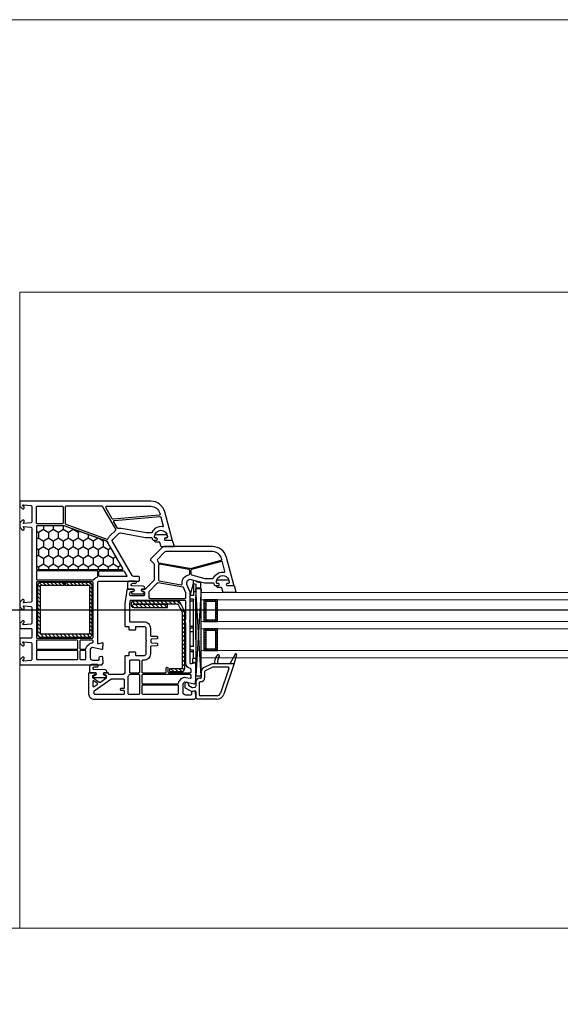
# Model space of a CAD drawing. Header units: millimetres. Extents: x 53645 to 137188, y 78097 to 135542.
# Tile 269 of 288: x 122702 to 123000, y 131604 to 132146. Entities that reach past the tile are written whole.
import ezdxf

# ---------------------------------------------------------------- set-up
doc = ezdxf.new("R2010")
doc.units = ezdxf.units.MM
doc.linetypes.add('CONTI', pattern=[0])
doc.linetypes.add('GOST2.303 5', pattern=[24, 20, -1.5, 1, -1.5])
for name, color, linetype in [('axis_dim', 40, 'CONTI'), ('GASKET', 5, 'Continuous'), ('PVC', 7, 'Continuous'), ('STEEL', 5, 'Continuous')]:
    doc.layers.add(name, color=color, linetype=linetype)
for name, color, linetype, lineweight in [('doors_windows', 4, 'Continuous', 5), ('furniture', 36, 'Continuous', 0), ('stair1', 7, 'Continuous', 15)]:
    doc.layers.add(name, color=color, linetype=linetype, lineweight=lineweight)

# ---------------------------------------------------------------- blocks, each defined once
blk = doc.blocks.new('*U15')
at = {"linetype": 'Continuous'}
h = blk.add_hatch(dxfattribs=at)
h.set_pattern_fill('HONEY', color=6, angle=-90, style=0)
h.set_pattern_definition([(270, (-72.136, 52.6428), (2.74963, -4.7625), [3.175, -6.35]), (30, (-72.136, 52.6428), (2.74963, 4.7625), [3.175, -6.35]), (330, (-72.136, 52.6428), (5.49926, -6e-07), [-6.35, 3.175])])
h.paths.add_polyline_path([(56.24, -37.59, 0.57735), (56.67, -36.84), (48.99, -23.53, -0.079163), (48.6, -22.5, 0.259107), (48.28, -22.14), (24.61, -13.52, 0.087489), (24.43, -13.49), (9.72, -13.49, 0.414214), (9.22, -13.99), (9.22, -37.09, 0.414214), (9.72, -37.59)])
at = {"color": 1, "linetype": 'Continuous'}
for p, q in [((94, -51.97), (95.8, -45.37)), ((95.8, -45.39), (95.8, -43.52)), ((95.8, -43.52), (97, -43.85)), ((95.8, -45.37), (97, -45.65)), ((95.8, -45.37), (95.8, -51.97)), ((95.8, -45.65), (95.8, -51.97)), ((97, -43.85), (97, -44.14)), ((97, -44.14), (99.56, -44.82)), ((97, -45.65), (97, -88.61)), ((99.56, -47.87), (97, -47.87)), ((99.56, -44.82), (99.56, -47.87)), ((95.8, -51.97), (94, -51.97)), ((94, -82.97), (94, -51.97)), ((95.8, -53.97), (94, -53.97)), ((97, -49.97), (95.8, -49.97)), ((95.8, -53.97), (95.8, -54.57)), ((95.8, -79.97), (95.8, -53.97)), ((97, -76.2), (97, -52)), ((95.8, -54.97), (94, -54.97)), ((95.8, -68.97), (94, -68.97)), ((95.8, -69.97), (94, -69.97)), ((95.8, -71.97), (94, -71.97)), ((95.8, -79.97), (94, -79.97)), ((95.8, -81.97), (94, -81.97)), ((95.8, -82.97), (94, -82.97)), ((97, -86.67), (95.3, -86.67)), ((95.3, -89.07), (95.3, -86.67)), ((95.8, -86.67), (95.8, -81.97)), ((97, -88.61), (95.3, -89.07))]:
    blk.add_line(p, q, dxfattribs=at)
at = {"color": 1, "linetype": 'Continuous', "lineweight": 25}
for p, q in [((99.98, -48.17), (96.99, -96.18)), ((99.98, -96.18), (96.99, -48.17))]:
    blk.add_line(p, q, dxfattribs=at)
at = {"color": 5}
for p, q in [((102.48, -55.28), (101.48, -55.28)), ((102.48, -56.28), (101.48, -56.28)), ((102.48, -57.28), (101.48, -57.28)), ((102.48, -58.28), (101.48, -58.28)), ((102.48, -59.28), (101.48, -59.28)), ((102.48, -55.28), (102.48, -54.28)), ((103.48, -55.28), (103.48, -54.28)), ((104.48, -55.28), (104.48, -54.28)), ((105.48, -55.28), (105.48, -54.28)), ((106.48, -55.28), (106.48, -54.28)), ((107.48, -55.28), (107.48, -54.28)), ((107.98, -55.28), (107.98, -54.28)), ((107.98, -55.28), (108.98, -55.28)), ((107.98, -56.28), (108.98, -56.28)), ((107.98, -57.28), (108.98, -57.28)), ((107.98, -58.28), (108.98, -58.28)), ((107.98, -59.28), (108.98, -59.28)), ((102.48, -60.28), (101.48, -60.28)), ((102.48, -61.28), (101.48, -61.28)), ((102.48, -62.28), (101.48, -62.28)), ((102.48, -63.28), (101.48, -63.28)), ((102.48, -64.28), (101.48, -64.28)), ((107.98, -60.28), (108.98, -60.28)), ((107.98, -61.28), (108.98, -61.28)), ((107.98, -62.28), (108.98, -62.28)), ((107.98, -63.28), (108.98, -63.28)), ((107.98, -64.28), (108.98, -64.28)), ((102.48, -65.28), (101.48, -65.28)), ((102.48, -65.28), (101.48, -65.28)), ((102.48, -66.28), (101.48, -66.28)), ((102.48, -65.28), (102.48, -66.28)), ((102.48, -71.28), (102.48, -70.28)), ((103.48, -66.28), (103.48, -65.28)), ((103.48, -71.28), (103.48, -70.28)), ((104.48, -66.28), (104.48, -65.28)), ((104.48, -71.28), (104.48, -70.28)), ((105.48, -66.28), (105.48, -65.28)), ((105.48, -71.28), (105.48, -70.28)), ((106.48, -66.28), (106.48, -65.28)), ((106.48, -71.28), (106.48, -70.28)), ((107.48, -66.28), (107.48, -65.28)), ((107.48, -71.28), (107.48, -70.28)), ((107.98, -65.28), (108.98, -65.28)), ((107.98, -65.28), (108.98, -65.28)), ((107.98, -65.28), (107.98, -66.28)), ((107.98, -66.28), (108.98, -66.28)), ((107.98, -71.28), (107.98, -70.28)), ((102.48, -71.28), (101.48, -71.28)), ((102.48, -72.28), (101.48, -72.28)), ((102.48, -73.28), (101.48, -73.28)), ((102.48, -74.28), (101.48, -74.28)), ((102.48, -75.28), (101.48, -75.28)), ((107.98, -71.28), (108.98, -71.28)), ((107.98, -72.28), (108.98, -72.28)), ((107.98, -73.28), (108.98, -73.28)), ((107.98, -74.28), (108.98, -74.28)), ((107.98, -75.28), (108.98, -75.28)), ((102.48, -76.28), (101.48, -76.28)), ((102.48, -77.28), (101.48, -77.28)), ((102.48, -78.28), (101.48, -78.28)), ((102.48, -79.28), (101.48, -79.28)), ((102.48, -80.28), (101.48, -80.28)), ((102.48, -81.28), (101.48, -81.28)), ((102.48, -81.28), (101.48, -81.28)), ((102.48, -81.28), (102.48, -82.28)), ((103.48, -82.28), (103.48, -81.28)), ((104.48, -82.28), (104.48, -81.28)), ((105.48, -82.28), (105.48, -81.28)), ((106.48, -82.28), (106.48, -81.28)), ((107.48, -82.28), (107.48, -81.28)), ((107.98, -76.28), (108.98, -76.28)), ((107.98, -77.28), (108.98, -77.28)), ((107.98, -78.28), (108.98, -78.28)), ((107.98, -79.28), (108.98, -79.28)), ((107.98, -80.28), (108.98, -80.28)), ((107.98, -81.28), (108.98, -81.28)), ((107.98, -81.28), (108.98, -81.28)), ((107.98, -81.28), (107.98, -82.28)), ((102.48, -82.28), (101.48, -82.28)), ((107.98, -82.28), (108.98, -82.28))]:
    blk.add_line(p, q, dxfattribs=at)
blk.add_lwpolyline([(56.59, -37.59, 0.57735), (56.85, -37.14), (48.22, -22.19, 0.176327), (48.06, -22.06), (24.57, -13.51, 0.087489), (24.47, -13.49), (9.52, -13.49, 0.414214), (9.22, -13.79), (9.22, -37.29, 0.414214), (9.52, -37.59)], format="xyb", close=True)
at = {"color": 1, "linetype": 'Continuous', "lineweight": 25}
blk.add_lwpolyline([(99.98, -50.18), (99.98, -48.17), (96.99, -48.17), (96.99, -96.18), (99.98, -96.18)], close=True, dxfattribs=at)
at = {"color": 5}
for points in [[(101.48, -66.28), (108.98, -66.28), (108.98, -54.28), (101.48, -54.28)], [(102.48, -65.28), (107.98, -65.28), (107.98, -55.28), (102.48, -55.28)], [(101.48, -82.28), (108.98, -82.28), (108.98, -70.28), (101.48, -70.28)], [(102.48, -81.28), (107.98, -81.28), (107.98, -71.28), (102.48, -71.28)]]:
    blk.add_lwpolyline(points, close=True, dxfattribs=at)
at = {"layer": 'doors_windows', "color": 5}
for points in [[(100, -50.28), (491.53, -50.28), (491.53, -54.28), (100, -54.28)], [(100, -66.28), (491.53, -66.28), (491.53, -70.28), (100, -70.28)], [(100, -82.28), (491.53, -82.28), (491.53, -86.28), (100, -86.28)]]:
    blk.add_lwpolyline(points, close=True, dxfattribs=at)
at = {"layer": 'GASKET'}
for p, q in [((118.7, -84.2), (115.7, -89.5)), ((119.43, -84.5), (117.99, -89.88)), ((107.45, -87.48), (107.09, -89.5))]:
    blk.add_line(p, q, dxfattribs=at)
at = {"layer": 'GASKET', "color": 5, "linetype": 'Continuous'}
for points in [[(75.14, -22.56, -0.414214), (74.44, -21.86), (74.44, -21.76, -0.414214), (74.74, -21.46), (75.59, -21.46), (75.76, -21.16, 0.57735), (75.24, -20.26), (74.79, -20.26, -0.414214), (74.29, -19.76), (74.29, -19.46, -0.020024), (74.3, -19.18, -0.390947), (75.3, -18.26), (80.28, -18.26, -0.390947), (81.28, -19.18), (81.29, -19.46), (81.29, -19.76, -0.414214), (80.79, -20.26), (80.34, -20.26, 0.57735), (79.82, -21.16), (80, -21.46), (84.04, -21.46), (85.06, -24.85, -0.502334), (84.77, -25.23), (78.01, -25.23), (77.28, -22.8, 0.349418), (76.98, -22.56)], [(109.24, -47.61, -0.414214), (108.54, -46.91), (108.54, -46.81, -0.414214), (108.84, -46.51), (109.69, -46.51), (109.86, -46.21, 0.57735), (109.34, -45.31), (108.89, -45.31, -0.414214), (108.39, -44.81), (108.39, -44.51, -0.020024), (108.4, -44.23, -0.390947), (109.4, -43.31), (114.38, -43.31, -0.390947), (115.38, -44.23), (115.39, -44.51), (115.39, -44.81, -0.414214), (114.89, -45.31), (114.44, -45.31, 0.57735), (113.92, -46.21), (114.1, -46.51), (118.14, -46.51), (119.16, -49.9, -0.502334), (118.87, -50.28), (112.11, -50.28), (111.38, -47.85, 0.349418), (111.09, -47.61)], [(62.12, -49.68, 0.414214), (61.62, -50.18, 0.054959), (61.71, -50.94, 0.351258), (61.9, -51.1), (68.34, -51.1, 0.351258), (68.54, -50.94, 0.054959), (68.62, -50.18, 0.414214), (68.12, -49.68), (67.67, -49.68, -0.57735), (67.15, -48.78), (67.33, -48.48), (68.79, -48.48, 0.414214), (68.99, -48.28), (68.99, -47.81, 0.407864), (68.01, -46.81), (61.8, -46.68, -0.433601), (61.41, -46.24), (61.44, -45.92, -0.363714), (62.16, -45.19), (63.13, -45.11, -0.169782), (63.32, -45.16, 1.241435), (63.77, -43.99), (60.68, -43.99, 0.414214), (59.48, -45.19), (59.48, -48.18, 0.414214), (59.78, -48.48), (62.92, -48.48), (63.09, -48.78, -0.57735), (62.57, -49.68)], [(41.14, -95.68, 0.414214), (40.64, -96.18, 0.054959), (40.72, -96.94, 0.351258), (40.91, -97.1), (47.36, -97.1, 0.351258), (47.55, -96.94, 0.054959), (47.64, -96.18, 0.414214), (47.14, -95.68), (46.69, -95.68, -0.57735), (46.17, -94.78), (46.34, -94.48), (47.8, -94.48, 0.414214), (48, -94.28), (48, -93.81, 0.407864), (47.02, -92.81), (40.81, -92.68, -0.433601), (40.42, -92.24), (40.45, -91.92, -0.363714), (41.18, -91.19), (42.14, -91.11, -0.169782), (42.33, -91.16, 1.241435), (42.79, -89.99), (39.7, -89.99, 0.414214), (38.5, -91.19), (38.5, -94.18, 0.414214), (38.8, -94.48), (41.93, -94.48), (42.1, -94.78, -0.57735), (41.59, -95.68)]]:
    blk.add_lwpolyline(points, format="xyb", close=True, dxfattribs=at)
at = {"layer": 'GASKET'}
for centre, radius, start, end in [((112.37, -88.34), 5, 132.486, 170), ((116.89, -89.32), 8, 150.58, 180), ((109.4, -85.1), 0.6, 330.58, 132.486), ((119.04, -84.4), 0.4, 345, 150.5133)]:
    blk.add_arc(centre, radius, start, end, dxfattribs=at)
at = {"layer": 'PVC'}
for p, q in [((105.5, -89.74), (101.35, -91.76)), ((106.33, -91.45), (102.18, -93.47)), ((117.7, -89.5), (106.55, -89.5)), ((114.77, -91.4), (106.55, -91.4)), ((108.89, -89.32), (108.89, -89.5)), ((115.24, -92.06), (110.62, -105.68)), ((117.98, -89.9), (112.42, -106.29)), ((118, -89.8), (118, -89.8)), ((99.5, -97.5), (99.1, -97.5)), ((100, -93.92), (100, -97)), ((101.9, -93.92), (101.9, -97.3)), ((91, -100.65), (91, -102.27)), ((91.25, -102.7), (94.8, -104.75)), ((93, -100.65), (93, -101.11)), ((93.25, -101.55), (95.01, -102.56)), ((95.35, -102.62), (96.59, -102.4)), ((97, -99.6), (97, -101.91)), ((98.9, -99.9), (98.9, -106.6)), ((99.8, -99.4), (99.4, -99.4)), ((94.8, -104.75), (96.41, -104.47)), ((97, -104.96), (97, -108.25)), ((97.75, -109), (97, -108.25)), ((108.72, -107.1), (99.4, -107.1)), ((108.63, -109), (97.75, -109))]:
    blk.add_line(p, q, dxfattribs=at)
for points in [[(44, -44), (65.5, -44, 0.414214), (66, -43.5), (66, -42, 0.414214), (65.5, -41.5), (62.8, -41.5, -0.267949), (61.93, -41), (51.13, -22.29, -0.339454), (51.29, -21.09), (54.58, -17.8, -0.245592), (55.47, -17.52), (69.3, -19.95, 0.043661), (69.82, -20), (72.5, -20, -0.414214), (73, -20.5, 0.414214), (74, -21.5), (75.65, -21.5), (75.82, -21.2, 0.57735), (75.3, -20.3), (74.85, -20.3, -0.414214), (74.35, -19.8), (74.35, -19.5, -1), (81.35, -19.5), (81.35, -19.8, -0.414214), (80.85, -20.3), (80.4, -20.3, 0.57735), (79.88, -21.2), (80.05, -21.5), (83.7, -21.5, 0.493145), (83.99, -21.12), (79.92, -5.93, 0.339454), (72.19, 0), (0.5, 0, 0.414214), (0, -0.5), (0, -2.41), (0, -2.7), (1.5, -4.2), (2, -4.2, 0.414214), (2.5, -3.7), (2.5, -3.3, 0.198912), (2.44, -3.16), (1.79, -2.51, -0.700208), (2.03, -2), (6.24, -2.37, -0.388879), (6.7, -2.87), (6.7, -11.46, -0.388879), (6.24, -11.96), (2.33, -12.3, -0.700208), (2.09, -11.79), (2.44, -11.44, 0.198912), (2.5, -11.3), (2.5, -10.9, 0.414214), (2, -10.4), (1.5, -10.4), (0, -11.9), (0, -14.4), (1.5, -15.9), (2, -15.9, 0.414214), (2.5, -15.4), (2.5, -15, 0.198912), (2.44, -14.86), (2.09, -14.51, -0.700208), (2.33, -14), (6.24, -14.34, -0.388879), (6.7, -14.84), (6.7, -55.16, -0.388879), (6.24, -55.66), (2.33, -56, -0.700208), (2.09, -55.49), (2.44, -55.14, 0.198912), (2.5, -55), (2.5, -54.6, 0.414214), (2, -54.1), (1.5, -54.1), (0, -55.6), (0, -58.1), (1.5, -59.6), (2, -59.6, 0.414214), (2.5, -59.1), (2.5, -58.7, 0.198912), (2.44, -58.56), (2.09, -58.21, -0.700208), (2.33, -57.7), (6.24, -58.04, -0.388879), (6.7, -58.54), (6.7, -67.13, -0.388879), (6.24, -67.63), (2.03, -68, -0.700208), (1.79, -67.49), (2.44, -66.84, 0.198912), (2.5, -66.7), (2.5, -66.3, 0.414214), (2, -65.8), (1.5, -65.8), (0, -67.3), (0, -67.59), (0, -69.5, 0.414214), (0.5, -70), (6.2, -70, -0.414214), (6.7, -70.5), (6.7, -74.9, -0.414214), (6.2, -75.4), (0.5, -75.4, 0.414214), (0, -75.9), (0, -78.1), (1.5, -79.6), (2, -79.6, 0.414214), (2.5, -79.1), (2.5, -78.7, 0.198912), (2.44, -78.56), (1.79, -77.91, -0.700208), (2.03, -77.4), (6.24, -77.77, -0.388879), (6.7, -78.27), (6.7, -87.13, -0.388879), (6.24, -87.63), (2.03, -88, -0.700208), (1.79, -87.49), (2.44, -86.84, 0.198912), (2.5, -86.7), (2.5, -86.3, 0.414214), (2, -85.8), (1.5, -85.8), (0, -87.3), (0, -87.59), (0, -89.5, 0.414214), (0.5, -90), (45.25, -90), (46, -89.25), (46, -88.75), (45.82, -85.97, 0.446275), (45.23, -85.51), (44.11, -85.7, 0.36397), (43.7, -86.2), (43.7, -87.2, -0.414214), (43.2, -87.7), (40.5, -87.7, -0.414214), (39, -86.2), (39, -81.43), (40, -80.43), (45.22, -81.49, 0.454146), (45.82, -81.03), (46, -78.32, 0.51393), (45.62, -78.01), (43.63, -78.54, -0.493145), (43, -78.06), (43, -45, -0.414214)], [(23.95, -3.3), (23.95, -11.9, -0.414214), (23.45, -12.4), (9.7, -12.4, -0.414214), (9.2, -11.9), (9.2, -3.3, -0.414214), (9.7, -2.8), (23.45, -2.8, -0.414214)], [(25.55, -2.8, 0.414214), (25.05, -3.3), (25.05, -12.18, 0.315299), (25.38, -12.65), (48.07, -20.91, 0.415199), (48.71, -20.61, -0.110369), (49.53, -19.32), (52.89, -15.95, 0.339454), (52.97, -15.35), (45.87, -3.05, 0.267949), (45.44, -2.8)], [(47.87, -2.8), (72.19, -2.8, -0.339454), (77.21, -6.65), (77.34, -7.12, -0.466308), (76.9, -7.75), (51.47, -9.97, -0.291473), (51, -9.72), (47.43, -3.55, -0.57735)], [(52.32, -10.6), (77.26, -8.42, -0.36397), (77.79, -8.79), (79.1, -13.7, -0.546119), (78.76, -14.08, 0.339137), (72.85, -17.21, -0.293253), (72.4, -17.5), (69.78, -17.5), (55.9, -15.05, 0.100742), (54.5, -15.09, -0.329802), (53.96, -14.85), (51.94, -11.35, -0.548619)], [(24.5, -13.5), (9.7, -13.5, 0.414214), (9.2, -14), (9.2, -37.1, 0.414214), (9.7, -37.6), (56.22, -37.6, 0.57735), (56.65, -36.85), (48.97, -23.54, -0.079163), (48.58, -22.51, 0.259107), (48.26, -22.15)], [(9.7, -38.3, 0.414214), (9.2, -38.8), (9.2, -42.8, 0.414214), (9.7, -43.3), (40.66, -43.3, 0.252264), (41.08, -43.08, -0.152167), (42.69, -41.76, 0.305615), (43, -41.29), (43, -38.8, 0.414214), (42.5, -38.3)], [(44.2, -38.3), (57.2, -38.3, -0.267949), (57.63, -38.55), (59.08, -41.05, -0.57735), (58.82, -41.5), (44.2, -41.5, -0.414214), (43.7, -41), (43.7, -38.8, -0.414214)], [(9.7, -44.4, 0.414214), (9.2, -44.9), (9.2, -54.1, -1), (9.2, -54.7), (9.2, -65.1, -1), (9.2, -65.7), (9.2, -74.9, 0.414214), (9.7, -75.4), (40, -75.4, 0.414214), (40.5, -74.9), (40.5, -44.9, 0.414214), (40, -44.4)], [(9.7, -76.5, 0.414214), (9.2, -77), (9.2, -81, 0.414214), (9.7, -81.5), (31.5, -81.5, 0.414214), (32, -81), (32, -77, 0.414214), (31.5, -76.5)], [(33.6, -76.5, 0.414214), (33.1, -77), (33.1, -81, 0.414214), (33.6, -81.5), (36.03, -81.5, 0.372896), (36.53, -81.07, -0.161969), (37.23, -79.66), (38.23, -78.66, -0.198912), (40, -77.93, 0.414214), (40.5, -77.43), (40.5, -77, 0.414214), (40, -76.5)], [(9.7, -82.2, 0.414214), (9.2, -82.7), (9.2, -86.7, 0.414214), (9.7, -87.2), (31.5, -87.2, 0.414214), (32, -86.7), (32, -82.7, 0.414214), (31.5, -82.2)], [(33.6, -82.2, 0.414214), (33.1, -82.7), (33.1, -86.7, 0.414214), (33.6, -87.2), (36, -87.2, 0.414214), (36.5, -86.7), (36.5, -82.7, 0.414214), (36, -82.2)]]:
    blk.add_lwpolyline(points, format="xyb", close=True, dxfattribs=at)
at = {"layer": 'PVC', "linetype": 'Continuous', "lineweight": 25}
for points in [[(96.25, -109), (97, -108.25), (97, -107.75), (96.82, -104.97, 0.446275), (96.23, -104.51), (95.11, -104.7, 0.36397), (94.7, -105.2), (94.7, -106.2, -0.414214), (94.2, -106.7), (91.5, -106.7, -0.414214), (90, -105.2), (90, -100.43), (91, -99.43), (96.22, -100.49, 0.454146), (96.82, -100.03), (96.99, -97.41, 0.016582), (97, -97.21), (97, -89.3, 0.493145), (96.62, -89.01), (94.63, -89.54, -0.493145), (94, -89.06), (94, -66.71, 0.201513), (93.85, -66.36, -0.420084), (93.85, -65.64, 0.201513), (94, -65.29), (94, -50), (92.17, -45.8, -0.628383), (94.52, -43.07), (101.73, -45), (106.5, -45, -0.414214), (107, -45.5, 0.414214), (108, -46.5), (109.65, -46.5), (109.82, -46.2, 0.57735), (109.3, -45.3), (108.87, -45.3, -0.38517), (108.37, -44.85, -1.105542), (115.33, -44.85, -0.38517), (114.83, -45.3), (114.4, -45.3, 0.57735), (113.88, -46.2), (114.05, -46.5), (117.7, -46.5, 0.493145), (117.99, -46.12), (113.92, -30.93, 0.339454), (106.19, -25), (79.41, -25, 0.198912), (78.71, -25.29), (72.15, -31.85, 0.414214), (72.15, -32.56), (73.85, -34.27, -0.198912), (74, -34.62), (74, -43.29, -0.198912), (73.85, -43.65), (69.15, -48.35, -0.198912), (68.79, -48.5), (67.35, -48.5), (67.18, -48.8, 0.57735), (67.7, -49.7), (68.2, -49.7, -0.414214), (68.7, -50.2), (68.7, -51.6, -0.414214), (68.2, -52.1), (61.21, -52.1, -0.455633), (60.72, -51.53), (60.91, -50.13, -0.373972), (61.41, -49.7), (62.6, -49.7, 0.57735), (63.12, -48.8), (62.95, -48.5), (59.56, -48.5, 0.373885), (59.06, -48.93), (58, -56.5), (58, -68.6, 0.414214), (58.3, -68.9), (59.9, -68.9, -0.414214), (60.2, -69.2), (60.2, -70.6, 0.414214), (60.5, -70.9), (63.6, -70.9, 0.414214), (63.9, -70.6), (63.9, -69.4, -0.414214), (64.4, -68.9), (68.5, -68.9, -0.414214), (69.5, -69.9), (69.5, -76.29, 0.201513), (69.65, -76.64, -0.420084), (69.65, -77.36, 0.201513), (69.5, -77.71), (69.5, -84.1, -0.414214), (68.5, -85.1), (64.4, -85.1, -0.414214), (63.9, -84.6), (63.9, -83.4, 0.414214), (63.6, -83.1), (60.5, -83.1, 0.414214), (60.2, -83.4), (60.2, -84.8, -0.414214), (59.9, -85.1), (58.3, -85.1, 0.414214), (58, -85.4), (58, -94, -0.414214), (56.5, -95.5), (49.5, -95.5, -0.414214), (49, -95, 0.414214), (48.5, -94.5), (46.35, -94.5), (46.18, -94.8, 0.57735), (46.7, -95.7), (47.2, -95.7, -0.414214), (47.7, -96.2), (47.7, -97.17, -0.244698), (47.49, -97.58), (44.44, -99.72, -0.315299), (43.86, -99.72), (40.51, -97.37, -0.244698), (40.3, -96.96), (40.3, -96.2, -0.414214), (40.8, -95.7), (41.6, -95.7, 0.57735), (42.12, -94.8), (41.95, -94.5), (38.3, -94.5, 0.414214), (38, -94.8), (38, -106, 0.414214), (41, -109)], [(93.48, -36.95, 0.109518), (94.78, -36.9), (110.94, -32.57, 0.414214), (111.29, -31.95), (111.21, -31.65, 0.339454), (106.19, -27.8), (80.57, -27.8, 0.198912), (79.87, -28.09), (75.88, -32.08, 0.382222), (75.84, -32.75, -0.088112), (76.34, -33.67, 0.274835), (76.73, -34)], [(88.94, -46.01, 0.498043), (89.52, -45.46, -0.394481), (93.23, -40.57, 0.365019), (93.65, -40.07), (93.65, -38.12, 0.36397), (93.24, -37.62), (77.09, -34.77, 0.466308), (76.5, -35.27), (76.5, -43.39, 0.36397), (76.91, -43.89)], [(106.4, -42.5, 0.293253), (106.85, -42.21, -0.339137), (112.76, -39.08, 0.546119), (113.1, -38.7), (111.73, -33.6, 0.414214), (111.12, -33.24), (94.72, -37.64, 0.339454), (94.35, -38.12), (94.35, -40.05, 0.339454), (94.72, -40.53), (101.99, -42.48, 0.065543), (102.12, -42.5)], [(91, -53.5, 0.414214), (91.5, -53), (91.5, -50.63, 0.103244), (91.46, -50.43), (90.21, -47.58, 0.251284), (89.84, -47.28), (76.38, -44.91, 0.28183), (75.89, -45.1, -0.034736), (75.62, -45.41), (71.35, -49.69, 0.198912), (71.2, -50.04), (71.2, -53, 0.414214), (71.7, -53.5)], [(80.2, -94.4, 0.414214), (80.7, -93.9), (80.7, -91.9, -1), (81.7, -91.9), (81.7, -93.9, 0.414214), (82.2, -94.4), (94, -94.4, 0.414214), (94.5, -93.9), (94.5, -92.61, 0.387795), (94.05, -92.11, -0.387795), (91.5, -89.32), (91.5, -67.31, -0.229416), (91.5, -64.69), (91.5, -55.1, 0.414214), (91, -54.6), (61.23, -54.6, 0.373972), (60.73, -55.03), (60.5, -56.64, 0.034844), (60.5, -56.71), (60.5, -65.9, 0.414214), (61, -66.4), (68.5, -66.4, -0.414214), (72, -69.9), (72, -73.72, 0.39896), (72.47, -74.22), (75.53, -74.38, -0.39896), (76, -74.87), (76, -75.31, -0.39896), (75.53, -75.8), (72.73, -75.95, 0.442836), (72.26, -76.52, -0.074681), (72.26, -77.48, 0.442836), (72.73, -78.05), (75.53, -78.2, -0.39896), (76, -78.69), (76, -79.13, -0.39896), (75.53, -79.62), (72.47, -79.78, 0.39896), (72, -80.28), (72, -84.1, -0.414214), (68.5, -87.6), (67.8, -87.6, 0.414214), (67.3, -88.1), (67.3, -93.9, 0.414214), (67.8, -94.4)], [(65.7, -94.4, 0.414214), (66.2, -93.9), (66.2, -88.1, 0.414214), (65.7, -87.6), (61, -87.6, 0.414214), (60.5, -88.1), (60.5, -93.9, 0.414214), (61, -94.4)], [(65.7, -106.2, 0.414214), (66.2, -105.7), (66.2, -96, 0.414214), (65.7, -95.5), (60.53, -95.5, 0.284915), (60.08, -95.78, -0.045769), (59.7, -96.4, 0.162278), (59.6, -96.7), (59.6, -105.7, 0.414214), (60.1, -106.2)], [(87.03, -100.5, 0.372896), (87.53, -100.07, -0.161969), (88.23, -98.66), (89.23, -97.66, -0.251647), (91.5, -96.98), (93.9, -97.47, 0.4743), (94.5, -96.98), (94.5, -96, 0.414214), (94, -95.5), (67.8, -95.5, 0.414214), (67.3, -96), (67.3, -100, 0.414214), (67.8, -100.5)], [(42.69, -100.94, 0.520567), (42.69, -100.12), (41.09, -98.99, 0.606815), (40.3, -99.4), (40.3, -101.65, 0.606815), (41.09, -102.06)], [(57.3, -106.2, 0.414214), (57.8, -105.7), (57.8, -104.7, 0.414214), (57.3, -104.2), (56, -104.2, -0.414214), (55.5, -103.7), (55.5, -103.5, -0.414214), (56, -103), (57.3, -103, 0.414214), (57.8, -102.5), (57.8, -98.49, 0.436376), (57.26, -97.99, -0.01877), (57, -98), (50.53, -98, 0.153915), (50.25, -98.09), (41.01, -104.56, 0.244698), (40.8, -104.97), (40.8, -105.7, 0.414214), (41.3, -106.2)], [(87, -106.2, 0.414214), (87.5, -105.7), (87.5, -101.7, 0.414214), (87, -101.2), (67.8, -101.2, 0.414214), (67.3, -101.7), (67.3, -105.7, 0.414214), (67.8, -106.2)]]:
    blk.add_lwpolyline(points, format="xyb", close=True, dxfattribs=at)
at = {"layer": 'PVC'}
for centre, radius, start, end in [((102.4, -93.92), 2.4, 115.9205, 180), ((106.55, -91.9), 2.4, 90, 115.9205), ((106.55, -91.9), 0.5, 90, 115.9205), ((114.77, -91.9), 0.5, 341.2519, 90), ((117.7, -89.8), 0.3, 341.2519, 90), ((99.1, -99.6), 2.1, 90, 180), ((99.5, -97), 0.5, 270, 0), ((99.8, -97.3), 2.1, 270, 0), ((102.4, -93.92), 0.5, 115.9205, 180), ((92, -100.65), 1, 0, 180), ((91.5, -102.27), 0.5, 180, 240), ((93.5, -101.11), 0.5, 180, 240), ((95.26, -102.13), 0.5, 240, 280), ((96.5, -101.91), 0.5, 280, 0), ((99.4, -99.9), 0.5, 90, 180), ((96.5, -104.96), 0.5, 0, 100), ((99.4, -106.6), 0.5, 180, 270), ((108.63, -105), 2.1, 270, 341.2519), ((108.63, -105), 4, 270, 341.2519)]:
    blk.add_arc(centre, radius, start, end, dxfattribs=at)
at = {"layer": 'STEEL', "color": 5, "linetype": 'Continuous'}
for p, q in [((9.9, -48.17), (11.4, -49.67)), ((9.92, -46.07), (11.4, -47.55)), ((10.87, -44.9), (12.27, -46.3)), ((12.89, -44.8), (14.39, -46.3)), ((15.01, -44.8), (16.51, -46.3)), ((17.13, -44.8), (18.63, -46.3)), ((19.25, -44.8), (20.75, -46.3)), ((21.37, -44.8), (22.87, -46.3)), ((23.49, -44.8), (24.65, -45.95)), ((25.62, -44.8), (27.12, -46.3)), ((27.74, -44.8), (29.24, -46.3)), ((29.86, -44.8), (31.36, -46.3)), ((31.98, -44.8), (33.48, -46.3)), ((34.1, -44.8), (35.6, -46.3)), ((36.22, -44.8), (37.72, -46.3)), ((38.34, -44.8), (39.9, -46.36)), ((38.4, -46.98), (39.9, -48.48)), ((9.9, -50.3), (11.4, -51.8)), ((9.9, -52.42), (11.4, -53.92)), ((38.4, -49.1), (39.9, -50.6)), ((38.4, -51.22), (39.9, -52.72)), ((38.4, -53.34), (39.9, -54.84)), ((9.9, -54.54), (11.4, -56.04)), ((9.9, -56.66), (11.4, -58.16)), ((9.9, -58.78), (11.4, -60.28)), ((38.4, -55.46), (39.9, -56.96)), ((38.4, -57.58), (39.9, -59.08)), ((61.37, -56.78), (63.05, -58.45)), ((62.1, -55.24), (63.39, -56.53)), ((63.74, -56.87), (65.32, -58.45)), ((64.15, -55.03), (65.65, -56.53)), ((66, -56.87), (67.58, -58.45)), ((66.42, -55.03), (67.92, -56.53)), ((68.26, -56.87), (69.84, -58.45)), ((68.68, -55.03), (70.18, -56.53)), ((70.52, -56.87), (72.1, -58.45)), ((70.94, -55.03), (72.44, -56.53)), ((72.79, -56.87), (74.37, -58.45)), ((73.2, -55.03), (74.7, -56.53)), ((75.05, -56.87), (76.63, -58.45)), ((75.47, -55.03), (76.97, -56.53)), ((77.31, -56.87), (78.89, -58.45)), ((77.73, -55.03), (79.23, -56.53)), ((79.58, -56.87), (81.15, -58.45)), ((79.99, -55.03), (81.49, -56.53)), ((82.26, -55.03), (83.76, -56.53)), ((84.52, -55.03), (86.02, -56.53)), ((86.78, -55.03), (89.26, -57.51)), ((88.17, -58.68), (91.02, -61.53)), ((9.9, -60.9), (11.4, -62.4)), ((9.9, -63.02), (11.4, -64.52)), ((38.4, -59.7), (39.9, -61.2)), ((38.4, -61.83), (39.9, -63.33)), ((38.4, -63.95), (39.9, -65.45)), ((89.52, -62.3), (91.02, -63.8)), ((89.52, -64.56), (91.02, -66.06)), ((9.9, -65.15), (11.4, -66.65)), ((9.9, -67.27), (11.4, -68.77)), ((9.9, -69.39), (11.4, -70.89)), ((38.4, -66.07), (39.9, -67.57)), ((38.4, -68.19), (39.9, -69.69)), ((38.4, -70.31), (39.9, -71.81)), ((89.52, -66.82), (91.02, -68.32)), ((89.52, -69.08), (91.02, -70.58)), ((9.9, -71.51), (11.4, -73.01)), ((9.95, -73.68), (11.02, -74.75)), ((11.69, -73.3), (13.19, -74.8)), ((13.81, -73.3), (15.31, -74.8)), ((15.93, -73.3), (17.43, -74.8)), ((18.05, -73.3), (19.55, -74.8)), ((20.17, -73.3), (21.67, -74.8)), ((22.3, -73.3), (23.8, -74.8)), ((24.42, -73.3), (25.92, -74.8)), ((26.54, -73.3), (28.04, -74.8)), ((28.66, -73.3), (30.16, -74.8)), ((30.78, -73.3), (32.28, -74.8)), ((32.9, -73.3), (34.4, -74.8)), ((35.02, -73.3), (36.52, -74.8)), ((37.15, -73.3), (38.63, -74.78)), ((38.4, -72.43), (39.8, -73.83)), ((89.52, -71.35), (91.02, -72.85)), ((89.52, -73.61), (91.02, -75.11)), ((89.52, -75.87), (91.02, -77.37)), ((89.52, -78.13), (91.02, -79.63)), ((89.52, -80.4), (91.02, -81.9)), ((89.52, -82.66), (91.02, -84.16)), ((89.52, -84.92), (91.02, -86.42)), ((89.52, -87.19), (91.02, -88.69)), ((89.52, -89.45), (91.02, -90.95)), ((89.52, -91.71), (90.71, -92.9)), ((82.52, -93.76), (82.59, -93.83)), ((83.35, -92.33), (84.85, -93.83)), ((85.61, -92.33), (87.11, -93.83)), ((87.88, -92.33), (89.35, -93.8))]:
    blk.add_line(p, q, dxfattribs=at)
blk.add_lwpolyline([(24.65, -46.3), (24.65, -44.8), (11.4, -44.8, 0.414214), (9.9, -46.3), (9.9, -73.3, 0.414214), (11.4, -74.8), (38.4, -74.8, 0.414214), (39.9, -73.3), (39.9, -46.3, 0.414214), (38.4, -44.8), (25.15, -44.8), (25.15, -46.3), (38.4, -46.3), (38.4, -73.3), (11.4, -73.3), (11.4, -46.3)], format="xyb", close=True, dxfattribs=at)
at = {"layer": 'STEEL', "linetype": 'Continuous'}
blk.add_lwpolyline([(91.02, -91.83), (91.02, -61.5, 0.116434), (90.81, -60.61), (88.57, -56.13, 0.284079), (86.79, -55.03), (62.87, -55.03, 0.414214), (61.37, -56.53), (61.37, -56.95, 0.414214), (62.87, -58.45), (81.38, -58.45), (81.38, -56.87), (62.78, -56.87, -0.940252), (62.76, -56.53), (86.66, -56.53, -0.228035), (87.23, -56.81), (89.47, -61.28, -0.116434), (89.52, -61.5), (89.52, -91.83, -0.414214), (89.02, -92.33), (82.52, -92.33), (82.52, -93.83), (89.02, -93.83, 0.414214)], format="xyb", close=True, dxfattribs=at)

msp = doc.modelspace()

# ---------------------------------------------------------------- linework, layer by layer
at = {"layer": 'axis_dim', "linetype": 'GOST2.303 5', "lineweight": 25, "ltscale": 100}
msp.add_lwpolyline([(123427.31, 131821.38), (117677.31, 131821.38)], dxfattribs=at)
at = {"layer": 'doors_windows', "lineweight": 20, "ltscale": 50}
msp.add_lwpolyline([(122702.31, 131996.38), (123302.32, 131996.38), (123302.32, 131646.38), (122702.3, 131646.38)], close=True, dxfattribs=at)
at = {"layer": 'furniture'}
msp.add_lwpolyline([(124582.32, 129221.4), (124582.33, 131646.39), (122652.3, 131646.38), (122652.3, 131046.38), (123982.32, 131046.32), (123982.32, 129221.43), (124582.32, 129221.43)], dxfattribs=at)
at = {"layer": 'stair1', "ltscale": 75}
msp.add_lwpolyline([(113102.3, 132146.38), (124677.51, 132146.38)], dxfattribs=at)

# ---------------------------------------------------------------- block references
at = {"ltscale": 100}
msp.add_blockref('*U15', (122702.3, 131881.38), dxfattribs=at)

doc.saveas('drawing.dxf')
